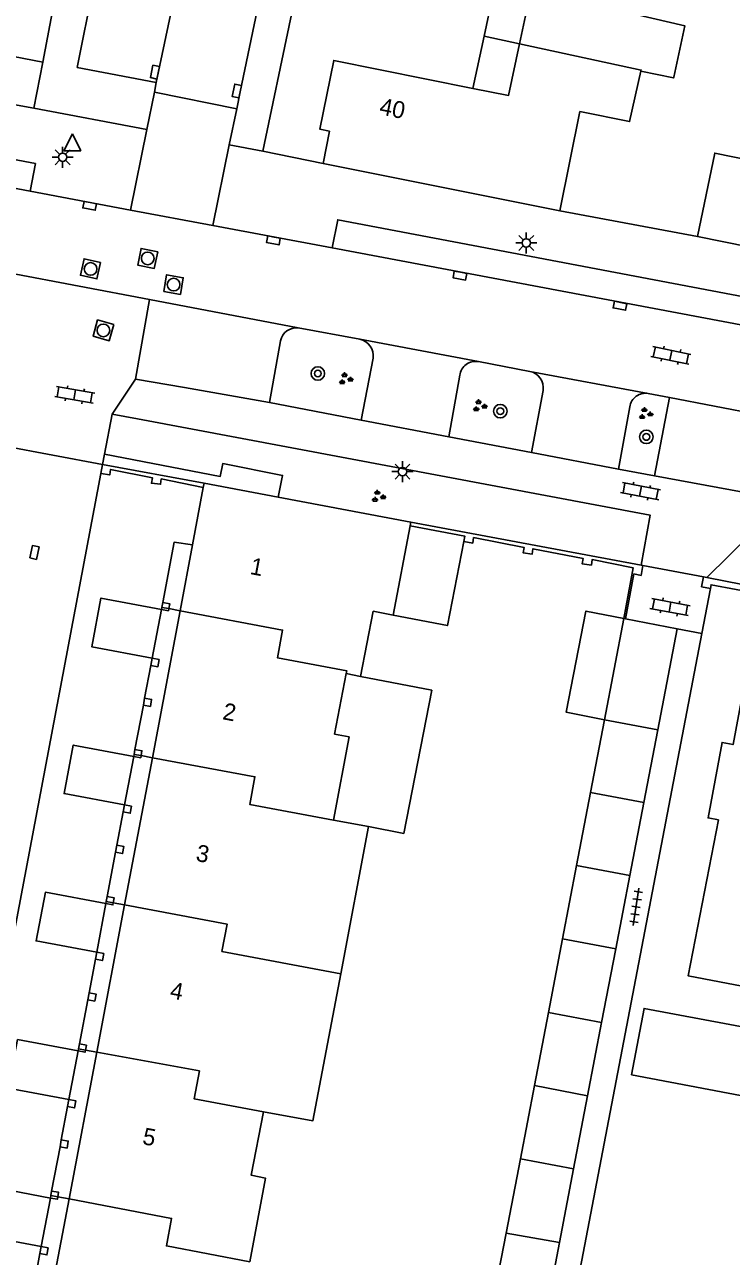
# Model space of a CAD drawing. Extents: x 124000 to 128010, y 398999 to 403000.
# Drawn here: x 126814.5 to 126856.3, y 399098.7 to 399171.6 of the extents above; entities that cross this region are included whole.
import ezdxf

# ---------------------------------------------------------------- set-up
doc = ezdxf.new("R2010")
doc.units = 0
for name, color, linetype in [('gg-afsc-hekwerk', 7, 'Continuous'), ('gg-afsc-muur', 7, 'Continuous'), ('gg-anno-huisnummerreeks BGT', 7, 'Continuous'), ('gg-bbg-bijgebouw', 7, 'Continuous'), ('gg-bbg-gedigitaliseerde bebouwing', 7, 'Continuous'), ('gg-bbg-gedigitaliseerde bijgebouw', 7, 'Continuous'), ('gg-bbg-hoofdgebouw', 7, 'Continuous'), ('gg-bbg-luifel en loopbrug', 7, 'Continuous'), ('gg-bbg-onder overbouw', 7, 'Continuous'), ('gg-bbg-pand overbouw', 7, 'Continuous'), ('gg-bbg-pilaar onder overbouw', 7, 'Continuous'), ('gg-bbg-pilaar pand', 7, 'Continuous'), ('gg-bbg-tussenscheiding', 7, 'Continuous'), ('gg-bbg-tussenscheiding niveau 01', 7, 'Continuous'), ('gg-knt-verharding', 7, 'Continuous'), ('gg-knt-verharding nz', 7, 'Continuous'), ('gt-grn-groengrens', 7, 'Continuous'), ('gt-grn-weggrens', 7, 'Continuous'), ('gt-symb-boom', 7, 'Continuous'), ('gt-symb-groenvak', 7, 'Continuous'), ('gt-symb-klinker verharding', 7, 'Continuous'), ('gt-symb-kolk', 7, 'Continuous'), ('gt-symb-kolk center center', 7, 'Continuous'), ('gt-symb-lichtmast', 7, 'Continuous'), ('gt-symb-rioolschacht', 7, 'Continuous'), ('gt-symb-tegel verharding', 7, 'Continuous'), ('gt-symb-waterafsluiter', 7, 'Continuous')]:
    doc.layers.add(name, color=color, linetype=linetype)

# ---------------------------------------------------------------- blocks, each defined once
blk = doc.blocks.new('gt0-KOLK')
at = {"layer": 'gt-symb-kolk'}
blk.add_lwpolyline([(0, 0), (0.375, 0), (0.375, 0.4), (-0.375, 0.4), (-0.375, 0), (0, 0)], dxfattribs=at)
blk = doc.blocks.new('gt0-LMAST')
at = {"layer": 'gt-symb-lichtmast'}
for p, q in [((-0.182, 0.173), (-0.447, 0.438)), ((-0.005, 0.246), (-0.005, 0.621)), ((0.172, 0.173), (0.437, 0.438)), ((-0.255, -0.004), (-0.63, -0.004)), ((-0.182, -0.181), (-0.447, -0.446)), ((-0.005, -0.254), (-0.005, -0.629)), ((0.437, -0.446), (0.172, -0.181)), ((0.245, -0.004), (0.62, -0.004))]:
    blk.add_line(p, q, dxfattribs=at)
blk.add_circle((-0.005, -0.004), 0.25, dxfattribs=at)
blk = doc.blocks.new('gt0-KOLKCC')
at = {"layer": 'gt-symb-kolk center center'}
blk.add_lwpolyline([(-0.375, 0.2), (0.375, 0.2), (0.375, -0.2), (-0.375, -0.2)], close=True, dxfattribs=at)
blk = doc.blocks.new('gt0-KL1')
at = {"layer": 'gt-symb-klinker verharding'}
for p, q in [((-1.15, 0.3), (1.15, 0.3)), ((-1, -0.3), (-1, 0.3)), ((-0.5, 0.3), (-0.5, 0.45)), ((0, -0.3), (0, 0.3)), ((0.5, 0.3), (0.5, 0.45)), ((1, -0.3), (1, 0.3)), ((-1.15, -0.3), (1.15, -0.3)), ((-0.5, -0.45), (-0.5, -0.3)), ((0.5, -0.45), (0.5, -0.3))]:
    blk.add_line(p, q, dxfattribs=at)
blk = doc.blocks.new('gt0-TEG1')
at = {"layer": 'gt-symb-tegel verharding'}
for p, q in [((-1.125, 0), (1.125, 0)), ((-0.9, -0.25), (-0.9, 0.25)), ((-0.45, -0.25), (-0.45, 0.25)), ((0, -0.25), (0, 0.25)), ((0.45, -0.25), (0.45, 0.25)), ((0.9, -0.25), (0.9, 0.25))]:
    blk.add_line(p, q, dxfattribs=at)
blk = doc.blocks.new('gt0-GRVAK')
at = {"layer": 'gt-symb-groenvak'}
for p, q in [((-0.11, 0.189), (-0.228, 0.24)), ((-0.182, 0.153), (0.088, 0.153)), ((-0.091, 0.211), (-0.156, 0.322)), ((-0.047, 0.214), (-0.047, 0.393)), ((-0.004, 0.211), (0.061, 0.322)), ((0.015, 0.189), (0.133, 0.24)), ((0.262, -0.052), (0.197, 0.059)), ((0.305, -0.049), (0.305, 0.13)), ((0.349, -0.052), (0.414, 0.059)), ((-0.245, -0.228), (-0.363, -0.177)), ((-0.318, -0.264), (-0.047, -0.264)), ((-0.226, -0.206), (-0.291, -0.095)), ((-0.183, -0.203), (-0.183, -0.024)), ((-0.139, -0.206), (-0.074, -0.095)), ((-0.12, -0.228), (-0.002, -0.177)), ((0.243, -0.074), (0.125, -0.023)), ((0.17, -0.11), (0.441, -0.11)), ((0.368, -0.074), (0.486, -0.023))]:
    blk.add_line(p, q, dxfattribs=at)
blk = doc.blocks.new('gt0-BOOM')
at = {"layer": 'gt-symb-boom'}
for radius in [0.4, 0.2]:
    blk.add_circle((0, 0), radius, dxfattribs=at)
blk = doc.blocks.new('gt0-RS')
at = {"layer": 'gt-symb-rioolschacht'}
blk.add_lwpolyline([(-0.5, -0.5), (0.5, -0.5), (0.5, 0.5), (-0.5, 0.5)], close=True, dxfattribs=at)
blk.add_circle((0, 0), 0.375, dxfattribs=at)
blk = doc.blocks.new('gt0-WAFSL')
at = {"layer": 'gt-symb-waterafsluiter'}
for p, q in [((-0.5, -0.333), (0, 0.667)), ((0, 0.667), (0.5, -0.333)), ((0.5, -0.333), (-0.5, -0.333))]:
    blk.add_line(p, q, dxfattribs=at)

msp = doc.modelspace()

# ---------------------------------------------------------------- linework, layer by layer
at = {"layer": 'gg-afsc-hekwerk'}
for p, q in [((126855.081, 399138.247), (126854.57, 399135.581)), ((126854.57, 399135.581), (126846.786, 399094.939))]:
    msp.add_line(p, q, dxfattribs=at)
at = {"layer": 'gg-afsc-muur'}
for p, q in [((126846.178, 399160.576), (126854.318, 399159.07)), ((126819.134, 399145.582), (126819.031, 399145.05)), ((126825.144, 399144.478), (126819.134, 399145.582)), ((126837.363, 399142.164), (126850.987, 399139.629)), ((126851.093, 399139.609), (126850.986, 399139.023)), ((126850.987, 399139.629), (126851.093, 399139.609)), ((126850.543, 399139.106), (126850.058, 399136.451)), ((126850.543, 399139.106), (126850.986, 399139.023)), ((126854.67, 399138.944), (126854.555, 399138.347)), ((126854.67, 399138.944), (126854.869, 399138.904)), ((126854.869, 399138.904), (126858.149, 399138.24)), ((126854.555, 399138.347), (126855.081, 399138.247))]:
    msp.add_line(p, q, dxfattribs=at)
for points in [[(126819.031, 399145.05), (126819.563, 399144.961), (126819.617, 399145.286), (126822.084, 399144.8), (126822.033, 399144.473), (126822.575, 399144.408), (126822.613, 399144.726), (126825.096, 399144.223)], [(126849.96, 399136.47), (126850.52, 399139.46), (126848.089, 399139.954), (126848.047, 399139.627), (126847.501, 399139.697), (126847.564, 399140.016), (126844.59, 399140.598), (126844.537, 399140.272), (126844.006, 399140.359), (126844.068, 399140.678), (126841.082, 399141.254), (126841.027, 399140.929), (126840.503, 399141.017)], [(126858.087, 399137.906), (126855.122, 399138.463), (126855.081, 399138.247)]]:
    msp.add_lwpolyline(points, dxfattribs=at)
at = {"layer": 'gg-bbg-bijgebouw'}
for p, q in [((126854.318, 399159.07), (126857.324, 399158.45)), ((126848.814, 399130.484), (126849.96, 399136.47)), ((126849.96, 399136.47), (126850.058, 399136.451)), ((126850.058, 399136.451), (126853.112, 399135.862)), ((126853.112, 399135.862), (126851.968, 399129.89)), ((126847.165, 399121.867), (126847.99, 399126.176)), ((126851.143, 399125.582), (126850.317, 399121.274)), ((126845.499, 399113.165), (126846.332, 399117.516)), ((126849.483, 399116.923), (126848.648, 399112.572)), ((126843.842, 399104.504), (126844.671, 399108.835)), ((126847.818, 399108.242), (126846.988, 399103.911)), ((126842.166, 399095.748), (126843.001, 399100.108)), ((126846.156, 399099.566), (126845.323, 399095.221))]:
    msp.add_line(p, q, dxfattribs=at)
msp.add_lwpolyline([(126858.342, 399163.384), (126855.337, 399164.005), (126854.318, 399159.07)], dxfattribs=at)
at = {"layer": 'gg-bbg-gedigitaliseerde bebouwing'}
for p, q in [((126837.322, 399141.948), (126836.324, 399136.676)), ((126837.363, 399142.164), (126837.322, 399141.948)), ((126835.136, 399136.908), (126836.324, 399136.676))]:
    msp.add_line(p, q, dxfattribs=at)
at = {"layer": 'gg-bbg-gedigitaliseerde bijgebouw'}
for p, q in [((126851.968, 399129.89), (126848.814, 399130.484)), ((126847.99, 399126.176), (126851.143, 399125.582)), ((126850.317, 399121.274), (126847.165, 399121.867)), ((126846.332, 399117.516), (126849.483, 399116.923)), ((126848.648, 399112.572), (126845.499, 399113.165)), ((126844.671, 399108.835), (126847.818, 399108.242)), ((126846.988, 399103.911), (126843.842, 399104.504)), ((126843.001, 399100.108), (126846.156, 399099.566))]:
    msp.add_line(p, q, dxfattribs=at)
msp.add_lwpolyline([(126850.417, 399109.473), (126851.158, 399113.403), (126858.017, 399112.11), (126857.276, 399108.18), (126850.417, 399109.473)], dxfattribs=at)
at = {"layer": 'gg-bbg-hoofdgebouw'}
for p, q in [((126832.177, 399163.385), (126846.178, 399160.576)), ((126825.096, 399144.223), (126825.144, 399144.478)), ((126829.527, 399143.648), (126825.144, 399144.478)), ((126825.096, 399144.223), (126824.462, 399140.825)), ((126837.363, 399142.164), (126829.527, 399143.648)), ((126834.382, 399133.048), (126835.136, 399136.908)), ((126833.548, 399133.211), (126834.382, 399133.048)), ((126834.87, 399124.163), (126832.797, 399124.549)), ((126833.221, 399115.452), (126834.87, 399124.163))]:
    msp.add_line(p, q, dxfattribs=at)
for points in [[(126817.755, 399178.461), (126817.694, 399178.161), (126817.278, 399178.245), (126815.611, 399169.38)], [(126849.019, 399178.553), (126847.722, 399172.89), (126853.569, 399171.52), (126852.91, 399168.499)], [(126843.799, 399170.461), (126844.452, 399173.517), (126842.356, 399173.998)], [(126815.611, 399169.38), (126812.12, 399170.041), (126811.919, 399169.073), (126809.621, 399169.512)], [(126841.039, 399167.832), (126843.147, 399167.41), (126843.799, 399170.461)], [(126832.177, 399163.385), (126832.555, 399165.297), (126831.986, 399165.419), (126832.813, 399169.479), (126841.039, 399167.832)], [(126850.973, 399168.846), (126850.297, 399165.862), (126847.367, 399166.457), (126846.178, 399160.576)], [(126852.91, 399168.499), (126852.899, 399168.45), (126850.973, 399168.846)], [(126858.087, 399137.906), (126856.417, 399129.012), (126855.766, 399129.143), (126854.944, 399124.678), (126855.555, 399124.555), (126853.771, 399115.328), (126858.818, 399114.36)], [(126832.797, 399124.549), (126833.711, 399129.467), (126832.856, 399129.632), (126833.548, 399133.211)], [(126833.221, 399115.452), (126831.575, 399106.757), (126828.654, 399107.295)], [(126827.846, 399098.42), (126828.768, 399103.37), (126827.925, 399103.547), (126828.654, 399107.295)]]:
    msp.add_lwpolyline(points, dxfattribs=at)
at = {"layer": 'gg-bbg-luifel en loopbrug'}
for p, q in [((126842.356, 399173.998), (126841.698, 399170.915)), ((126841.698, 399170.915), (126841.039, 399167.832)), ((126843.799, 399170.461), (126841.698, 399170.915)), ((126847.99, 399126.176), (126848.814, 399130.484)), ((126851.968, 399129.89), (126851.143, 399125.582)), ((126846.332, 399117.516), (126847.165, 399121.867)), ((126850.317, 399121.274), (126849.483, 399116.923)), ((126844.671, 399108.835), (126845.499, 399113.165)), ((126848.648, 399112.572), (126847.818, 399108.242)), ((126843.001, 399100.108), (126843.842, 399104.504)), ((126846.988, 399103.911), (126846.156, 399099.566))]:
    msp.add_line(p, q, dxfattribs=at)
for points in [[(126840.503, 399141.017), (126840.56, 399141.342), (126837.322, 399141.948)], [(126836.324, 399136.676), (126839.533, 399136.049), (126840.503, 399141.017)], [(126822.623, 399137.005), (126819.047, 399137.681), (126818.501, 399134.794), (126822.073, 399134.118)], [(126848.814, 399130.484), (126846.555, 399130.926), (126847.723, 399136.907), (126849.96, 399136.47)], [(126834.382, 399133.048), (126838.599, 399132.224), (126836.945, 399123.758), (126834.87, 399124.163)], [(126820.983, 399128.308), (126817.404, 399128.985), (126816.861, 399126.116), (126820.437, 399125.44)], [(126819.34, 399119.602), (126815.757, 399120.28), (126815.213, 399117.401), (126818.792, 399116.724)], [(126817.696, 399110.886), (126814.11, 399111.564), (126813.565, 399108.686), (126817.148, 399108.008)], [(126816.056, 399102.189), (126812.47, 399102.867), (126811.925, 399099.989), (126815.508, 399099.311)]]:
    msp.add_lwpolyline(points, dxfattribs=at)
at = {"layer": 'gg-bbg-onder overbouw'}
for p, q in [((126824.462, 399140.825), (126823.727, 399136.929)), ((126823.727, 399136.929), (126822.086, 399128.233)), ((126822.086, 399128.233), (126820.443, 399119.527)), ((126820.443, 399119.527), (126818.8, 399110.82)), ((126818.8, 399110.82), (126817.161, 399102.133)), ((126817.161, 399102.133), (126815.486, 399093.261))]:
    msp.add_line(p, q, dxfattribs=at)
at = {"layer": 'gg-bbg-pand overbouw'}
for p, q in [((126822.073, 399134.118), (126822.623, 399137.005)), ((126821.629, 399131.759), (126821.997, 399133.698)), ((126821.056, 399128.722), (126821.556, 399131.345)), ((126820.437, 399125.44), (126820.983, 399128.308)), ((126819.986, 399123.052), (126820.364, 399125.026)), ((126819.413, 399120.016), (126819.913, 399122.638)), ((126818.792, 399116.724), (126819.34, 399119.602)), ((126818.34, 399114.326), (126818.719, 399116.31)), ((126817.769, 399111.3), (126818.267, 399113.912)), ((126817.148, 399108.008), (126817.696, 399110.886)), ((126816.7, 399105.63), (126817.075, 399107.594)), ((126816.129, 399102.603), (126816.627, 399105.216)), ((126815.508, 399099.311), (126816.056, 399102.189)), ((126815.059, 399096.933), (126815.435, 399098.897))]:
    msp.add_line(p, q, dxfattribs=at)
msp.add_lwpolyline([(126822.696, 399137.419), (126823.375, 399140.99), (126824.462, 399140.825)], dxfattribs=at)
at = {"layer": 'gg-bbg-pilaar onder overbouw'}
for points in [[(126822.696, 399137.419), (126823.11, 399137.346), (126823.059, 399137.056)], [(126823.059, 399137.056), (126823.037, 399136.932), (126822.623, 399137.005)], [(126822.073, 399134.118), (126822.486, 399134.04), (126822.412, 399133.62), (126821.997, 399133.698)], [(126821.629, 399131.759), (126822.042, 399131.686), (126821.969, 399131.272), (126821.556, 399131.345)], [(126821.056, 399128.722), (126821.469, 399128.649), (126821.418, 399128.358)], [(126821.418, 399128.358), (126821.396, 399128.235), (126820.983, 399128.308)], [(126820.437, 399125.44), (126820.85, 399125.367), (126820.777, 399124.953), (126820.364, 399125.026)], [(126819.986, 399123.052), (126820.4, 399122.979), (126820.327, 399122.565), (126819.913, 399122.638)], [(126819.776, 399119.652), (126819.754, 399119.529), (126819.34, 399119.602)], [(126819.413, 399120.016), (126819.827, 399119.943), (126819.776, 399119.652)], [(126818.792, 399116.724), (126819.206, 399116.651), (126819.133, 399116.237), (126818.719, 399116.31)], [(126818.34, 399114.326), (126818.754, 399114.253), (126818.681, 399113.839), (126818.267, 399113.912)], [(126818.133, 399110.943), (126818.11, 399110.813), (126817.696, 399110.886)], [(126817.769, 399111.3), (126818.183, 399111.227), (126818.133, 399110.943)], [(126817.148, 399108.008), (126817.562, 399107.935), (126817.489, 399107.521), (126817.075, 399107.594)], [(126816.7, 399105.63), (126817.113, 399105.557), (126817.04, 399105.143), (126816.627, 399105.216)], [(126816.494, 399102.26), (126816.469, 399102.116), (126816.056, 399102.189)], [(126816.129, 399102.603), (126816.542, 399102.53), (126816.494, 399102.26)], [(126815.508, 399099.311), (126815.921, 399099.238), (126815.848, 399098.824), (126815.435, 399098.897)]]:
    msp.add_lwpolyline(points, dxfattribs=at)
at = {"layer": 'gg-bbg-pilaar pand'}
for p, q in [((126822.623, 399137.005), (126822.645, 399137.128)), ((126822.645, 399137.128), (126822.696, 399137.419)), ((126821.997, 399133.698), (126822.073, 399134.118)), ((126821.556, 399131.345), (126821.629, 399131.759)), ((126820.983, 399128.308), (126821.005, 399128.43)), ((126821.005, 399128.43), (126821.056, 399128.722)), ((126820.364, 399125.026), (126820.437, 399125.44)), ((126819.913, 399122.638), (126819.986, 399123.052)), ((126819.34, 399119.602), (126819.362, 399119.725)), ((126819.362, 399119.725), (126819.413, 399120.016)), ((126818.719, 399116.31), (126818.792, 399116.724)), ((126818.267, 399113.912), (126818.34, 399114.326)), ((126817.719, 399111.016), (126817.696, 399110.886)), ((126817.769, 399111.3), (126817.719, 399111.016)), ((126817.075, 399107.594), (126817.148, 399108.008)), ((126816.627, 399105.216), (126816.7, 399105.63)), ((126816.056, 399102.189), (126816.082, 399102.337)), ((126816.082, 399102.337), (126816.129, 399102.603)), ((126815.435, 399098.897), (126815.508, 399099.311))]:
    msp.add_line(p, q, dxfattribs=at)
at = {"layer": 'gg-bbg-tussenscheiding'}
for points in [[(126850.973, 399168.846), (126850.988, 399168.913), (126843.799, 399170.461)], [(126823.727, 399136.929), (126829.783, 399135.784), (126829.475, 399134.151), (126833.579, 399133.377), (126833.548, 399133.211)], [(126822.086, 399128.233), (126828.147, 399127.104), (126827.839, 399125.473), (126832.797, 399124.549)], [(126820.443, 399119.527), (126826.504, 399118.393), (126826.197, 399116.771), (126833.221, 399115.452)], [(126818.8, 399110.82), (126824.865, 399109.705), (126824.555, 399108.059), (126828.654, 399107.295)], [(126817.161, 399102.133), (126823.221, 399100.985), (126822.913, 399099.354), (126827.846, 399098.42)]]:
    msp.add_lwpolyline(points, dxfattribs=at)
at = {"layer": 'gg-bbg-tussenscheiding niveau 01'}
for p, q in [((126823.059, 399137.056), (126822.645, 399137.128)), ((126823.727, 399136.929), (126823.059, 399137.056)), ((126821.418, 399128.358), (126821.005, 399128.43)), ((126822.086, 399128.233), (126821.418, 399128.358)), ((126819.776, 399119.652), (126819.362, 399119.725)), ((126820.443, 399119.527), (126819.776, 399119.652)), ((126818.133, 399110.943), (126817.719, 399111.016)), ((126818.8, 399110.82), (126818.133, 399110.943)), ((126816.494, 399102.26), (126816.082, 399102.337)), ((126817.161, 399102.133), (126816.494, 399102.26))]:
    msp.add_line(p, q, dxfattribs=at)
at = {"layer": 'gg-knt-verharding'}
for p, q in [((126751.172, 399178.565), (126815.07, 399166.651)), ((126815.07, 399166.651), (126815.611, 399169.38)), ((126817.644, 399169.073), (126822.314, 399168.179)), ((126822.314, 399168.179), (126822.208, 399167.606)), ((126822.208, 399167.606), (126827.069, 399166.627)), ((126827.069, 399166.627), (126827.274, 399167.634)), ((126828.621, 399164.125), (126832.177, 399163.385)), ((126820.788, 399160.633), (126814.854, 399161.745)), ((126825.663, 399159.72), (126820.788, 399160.633)), ((126832.717, 399158.398), (126825.663, 399159.72)), ((126830.701, 399153.664), (126834.353, 399152.991)), ((126829.005, 399149.247), (126829.659, 399152.901)), ((126835.132, 399151.868), (126834.434, 399148.201)), ((126841.362, 399151.668), (126844.399, 399151.091)), ((126839.62, 399147.223), (126840.259, 399150.859)), ((126845.185, 399149.963), (126844.506, 399146.286)), ((126851.408, 399149.783), (126852.658, 399149.55)), ((126852.658, 399149.55), (126851.782, 399144.91)), ((126834.434, 399148.201), (126829.005, 399149.247)), ((126849.646, 399145.301), (126850.312, 399148.994)), ((126819.716, 399148.563), (126819.251, 399146.183)), ((126821.198, 399148.278), (126819.716, 399148.563)), ((126844.506, 399146.286), (126839.62, 399147.223)), ((126819.251, 399146.183), (126819.134, 399145.582)), ((126851.782, 399144.91), (126849.646, 399145.301)), ((126819.031, 399145.05), (126809.566, 399094.908)), ((126851.093, 399139.609), (126854.67, 399138.944)), ((126853.112, 399135.862), (126854.57, 399135.581))]:
    msp.add_line(p, q, dxfattribs=at)
for points in [[(126847.075, 399272.346), (126852.295, 399269.83), (126855.718, 399261.256), (126850.369, 399245.781), (126847.506, 399237.011), (126844.517, 399227.376), (126841.798, 399218.135), (126839.156, 399208.709), (126836.901, 399200.233), (126834.679, 399191.281), (126832.576, 399182.354), (126830.26, 399171.915), (126828.621, 399164.125)], [(126836.996, 399208.561), (126833.763, 399196.118), (126831.442, 399186.741), (126828.382, 399172.901), (126827.274, 399167.634)], [(126826.27, 399186.434), (126821.593, 399187.511), (126820.191, 399181.299), (126818.6, 399173.897), (126817.644, 399169.073)], [(126748.988, 399174.166), (126749.334, 399175.799), (126815.172, 399163.376), (126814.854, 399161.745)], [(126857.475, 399155.422), (126833.05, 399160.062), (126832.717, 399158.398)], [(126850.987, 399139.629), (126851.526, 399142.58), (126821.198, 399148.278)], [(126881.613, 399136.903), (126857.497, 399141.475), (126854.869, 399138.904)]]:
    msp.add_lwpolyline(points, dxfattribs=at)
for centre, radius, start, end in [((126830.615, 399152.688), 0.979, 84.96575, 167.46083), ((126834.151, 399152.019), 0.992, 351.21825, 78.27811), ((126841.202, 399150.729), 0.952, 80.3436, 172.17308), ((126844.198, 399150.113), 0.998, 351.35349, 78.38473), ((126851.251, 399148.846), 0.95, 80.47029, 171.02922)]:
    msp.add_arc(centre, radius, start, end, dxfattribs=at)
at = {"layer": 'gg-knt-verharding nz'}
for p, q in [((126814.854, 399161.745), (126782.122, 399167.887)), ((126857.198, 399153.787), (126832.717, 399158.398)), ((126813.604, 399156.914), (126821.922, 399155.341)), ((126821.922, 399155.341), (126821.096, 399150.636)), ((126830.701, 399153.664), (126821.922, 399155.341)), ((126841.362, 399151.668), (126834.353, 399152.991)), ((126851.408, 399149.783), (126844.399, 399151.091)), ((126821.096, 399150.636), (126823.979, 399150.13)), ((126823.979, 399150.13), (126829.005, 399149.247)), ((126852.658, 399149.55), (126858.617, 399148.401)), ((126839.62, 399147.223), (126834.434, 399148.201)), ((126849.646, 399145.301), (126844.506, 399146.286)), ((126857.773, 399143.815), (126851.782, 399144.91))]:
    msp.add_line(p, q, dxfattribs=at)
msp.add_lwpolyline([(126826.27, 399186.434), (126824.298, 399177.603), (126822.314, 399168.179)], dxfattribs=at)
at = {"layer": 'gt-grn-groengrens'}
msp.add_lwpolyline([(126819.251, 399146.183), (126826.1, 399144.877), (126826.249, 399145.638), (126829.78, 399144.935), (126829.527, 399143.648)], dxfattribs=at)
at = {"layer": 'gt-grn-weggrens'}
for p, q in [((126822.208, 399167.606), (126821.76, 399165.405)), ((126821.76, 399165.405), (126815.07, 399166.651)), ((126827.069, 399166.627), (126826.635, 399164.495)), ((126821.76, 399165.405), (126820.788, 399160.633)), ((126826.635, 399164.495), (126825.663, 399159.72)), ((126826.635, 399164.495), (126828.621, 399164.125)), ((126821.096, 399150.636), (126819.716, 399148.563)), ((126813.265, 399146.691), (126819.134, 399145.582))]:
    msp.add_line(p, q, dxfattribs=at)

# ---------------------------------------------------------------- block references
at = {"layer": 'gt-symb-boom'}
for p in [(126831.871, 399150.961), (126842.657, 399148.732), (126851.291, 399147.213)]:
    msp.add_blockref('gt0-BOOM', p, dxfattribs=at)
at = {"layer": 'gt-symb-groenvak'}
for p in [(126833.494, 399150.641), (126841.42, 399149.044), (126851.222, 399148.579), (126835.432, 399143.683)]:
    msp.add_blockref('gt0-GRVAK', p, dxfattribs=at)
at = {"layer": 'gt-symb-klinker verharding'}
for p, rotation in [((126852.743, 399152.036), 168.2293739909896), ((126817.495, 399149.702), 169.98206552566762), ((126850.953, 399143.998), 168.99333582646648), ((126852.693, 399137.149), -10.837910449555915)]:
    msp.add_blockref('gt0-KL1', p, dxfattribs=dict(at, rotation=rotation))
at = {"layer": 'gt-symb-kolk'}
for p, rotation in [((126822.433, 399168.748), 78.11724113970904), ((126827.274, 399167.634), 78.46537934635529), ((126818.411, 399161.078), 169.34163849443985), ((126829.279, 399159.035), 169.51061019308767), ((126840.307, 399156.955), 169.3416384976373), ((126849.771, 399155.163), 169.28535610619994)]:
    msp.add_blockref('gt0-KOLK', p, dxfattribs=dict(at, rotation=rotation))
at = {"layer": 'gt-symb-kolk center center', "rotation": 78.28547478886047}
msp.add_blockref('gt0-KOLKCC', (126815.112, 399140.376), dxfattribs=at)
at = {"layer": 'gt-symb-lichtmast'}
for p in [(126816.785, 399163.757), (126844.198, 399158.692), (126836.879, 399145.161)]:
    msp.add_blockref('gt0-LMAST', p, dxfattribs=at)
at = {"layer": 'gt-symb-rioolschacht'}
for p, rotation in [((126821.808, 399157.768), 168.2293739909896), ((126818.428, 399157.151), 167.40904938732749), ((126823.336, 399156.222), -9.905079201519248), ((126819.192, 399153.516), 164.39306952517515)]:
    msp.add_blockref('gt0-RS', p, dxfattribs=dict(at, rotation=rotation))
at = {"layer": 'gt-symb-tegel verharding', "rotation": -98.34086686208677}
msp.add_blockref('gt0-TEG1', (126850.685, 399119.413), dxfattribs=at)
at = {"layer": 'gt-symb-waterafsluiter'}
msp.add_blockref('gt0-WAFSL', (126817.359, 399164.473), dxfattribs=at)

# ---------------------------------------------------------------- texts
at = {"layer": 'gg-anno-huisnummerreeks BGT'}
for s, rotation, p in [('40', 348.5, (126835.457, 399166.308)), ('1', 349.3, (126827.813, 399139.106)), ('2', 349.3, (126826.192, 399130.516)), ('3', 349.3, (126824.611, 399122.138)), ('4', 349.3, (126823.077, 399114.013)), ('5', 349.3, (126821.449, 399105.382))]:
    msp.add_text(s, height=1, rotation=rotation, dxfattribs=at).set_placement(p)

doc.saveas('drawing.dxf')
